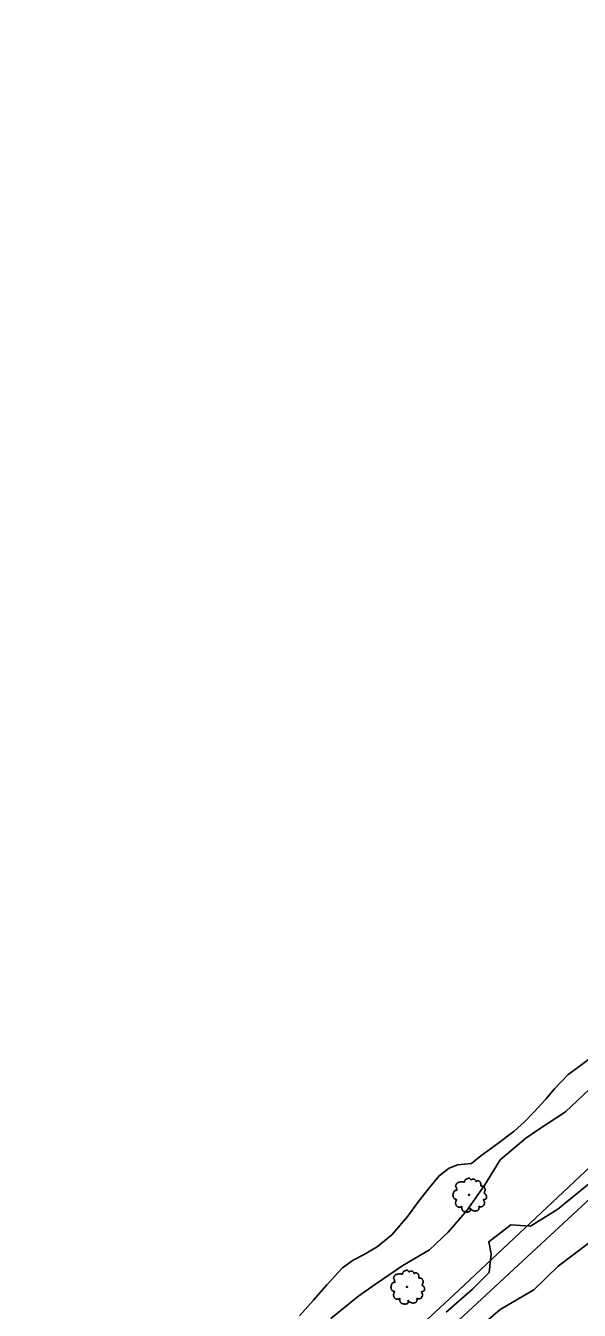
# Model space of a CAD drawing. Extents: x 2161152 to 2175754, y 602179 to 617749.
# Drawn here: x 2169754.9 to 2169933.9, y 611916.5 to 612331.6 of the extents above; entities that cross this region are included whole.
import ezdxf

# ---------------------------------------------------------------- set-up
doc = ezdxf.new("R2010")
doc.units = 0
for name, color, linetype in [('RD_EX_DR_ErosCtrl', 7, 'Continuous'), ('RD_EX_GuardRail', 7, 'Continuous'), ('RD_EX_H2O', 7, 'Continuous'), ('RD_EX_Road', 7, 'Continuous'), ('RD_EX_VEG', 7, 'Continuous')]:
    doc.layers.add(name, color=color, linetype=linetype)

msp = doc.modelspace()

# ---------------------------------------------------------------- linework, layer by layer
at = {"layer": 'RD_EX_DR_ErosCtrl'}
msp.add_lwpolyline([(2169853.53273704, 611913.8446512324), (2169862.608801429, 611921.1278874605), (2169868.0122269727, 611924.9433194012), (2169876.786052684, 611930.9119045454), (2169885.4016698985, 611935.9589642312), (2169891.5231129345, 611941.73892522), (2169897.681686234, 611948.8403199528), (2169898.1002763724, 611949.4448405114), (2169903.336837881, 611957.0073910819), (2169908.331443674, 611965.0673958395), (2169916.606065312, 611972.1085389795), (2169920.384715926, 611974.6471428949), (2169929.423063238, 611980.6081744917), (2169937.040527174, 611987.8007095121)], dxfattribs=at)
at = {"layer": 'RD_EX_GuardRail'}
msp.add_lwpolyline([(2170284.5826686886, 612283.4982297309), (2170219.865593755, 612223.5411001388), (2170145.9642662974, 612155.1676516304), (2170086.5109465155, 612100.436235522), (2170008.876613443, 612028.1548501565), (2169967.0404019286, 611989.6382114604), (2169948.2891309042, 611973.0975023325), (2169893.1780574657, 611921.3522157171), (2169796.1381911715, 611831.481486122), (2169764.6084894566, 611801.9685735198), (2169737.1866696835, 611774.4829667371), (2169701.173639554, 611736.7740019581), (2169659.800060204, 611696.8616929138), (2169620.253844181, 611660.0026490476), (2169551.728170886, 611596.3487039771), (2169517.198248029, 611564.3286381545), (2169455.545908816, 611506.9183652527), (2169346.352873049, 611406.4854911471), (2169285.6885173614, 611350.1580746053), (2169255.864545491, 611322.9530864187), (2169231.197020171, 611300.2633378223), (2169193.1540137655, 611264.9312693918)], dxfattribs=at)
at = {"layer": 'RD_EX_H2O'}
msp.add_lwpolyline([(2169843.4858755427, 611914.7132167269), (2169847.9991793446, 611919.7469276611), (2169852.312125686, 611924.7201464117), (2169857.3658469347, 611930.1354206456), (2169860.748671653, 611932.6860937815), (2169864.1729670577, 611934.3750556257), (2169868.549744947, 611936.9633739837), (2169873.2289986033, 611940.8668323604), (2169878.4980326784, 611946.8714509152), (2169881.601311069, 611951.2171863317), (2169885.0371505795, 611955.6195479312), (2169888.5372010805, 611959.9538443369), (2169891.783788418, 611962.3758930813), (2169894.527566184, 611963.4223873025), (2169898.9756461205, 611963.8904662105), (2169902.0256875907, 611966.384309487), (2169907.0938734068, 611970.011618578), (2169912.77808612, 611974.3492826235), (2169916.0397383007, 611977.300303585), (2169919.244727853, 611980.5838647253), (2169923.0695502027, 611984.710038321), (2169925.8134758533, 611988.0729673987), (2169930.246703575, 611992.6449231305), (2169933.82940708, 611995.2557068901), (2169938.700810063, 611998.9546294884)], dxfattribs=at)
at = {"layer": 'RD_EX_Road'}
msp.add_lwpolyline([(2170349.478424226, 612331.5765119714), (2170272.0827491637, 612260.288406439), (2170181.3778348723, 612175.059370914), (2170125.522694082, 612124.7477731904), (2170053.8083507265, 612059.7178489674), (2170001.039754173, 612011.9375657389), (2169983.094383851, 611994.9213156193), (2169877.401533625, 611897.0432740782), (2169773.47114492, 611803.0941232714), (2169701.4027833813, 611734.8536807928), (2169642.806883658, 611679.3604943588), (2169560.66311115, 611600.3764535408), (2169496.591184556, 611539.0843240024), (2169433.7407192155, 611480.2686448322), (2169357.6530000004, 611408.817), (2169240.940202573, 611307.5989255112), (2169082.058434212, 611160.397595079)], dxfattribs=at)
at = {"layer": 'RD_EX_VEG'}
for points in [[(2170243.481090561, 612224.2360039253), (2170179.0962249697, 612164.7204254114), (2170134.4058558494, 612123.0340579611), (2170069.864, 612062.8590000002), (2170005.2784858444, 612001.621526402), (2169955.4878489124, 611952.3079639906), (2169946.742530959, 611945.3285044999), (2169937.2081837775, 611938.3709906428), (2169926.9979358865, 611930.7753159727), (2169919.154690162, 611923.1140453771), (2169908.322518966, 611916.7201054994), (2169899.155987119, 611908.8317009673), (2169886.5959277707, 611897.2279185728), (2169875.5806530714, 611884.526219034), (2169865.1143557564, 611872.5987583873), (2169851.5622660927, 611858.5250476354), (2169841.817196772, 611853.4137431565), (2169834.4677514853, 611849.2859978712), (2169831.865380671, 611841.2063741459), (2169824.079282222, 611831.0425392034), (2169804.715659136, 611816.0821198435)], [(2169890.790228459, 611915.8050517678), (2169899.3116125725, 611923.3385047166), (2169904.737208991, 611928.7172041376), (2169905.4376440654, 611934.759373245), (2169904.624588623, 611938.6082312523), (2169911.7729415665, 611944.0765528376), (2169918.0846520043, 611943.6318013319), (2169926.9315102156, 611949.1699456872), (2169946.3408998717, 611964.9278561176)]]:
    msp.add_lwpolyline(points, dxfattribs=at)
for centre, radius in [((2169898.2468462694, 611953.7495841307), 0.18750000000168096), ((2169898.237432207, 611953.7354435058), 7.500000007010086e-05), ((2169878.2043774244, 611924.0156723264), 0.18750000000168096), ((2169878.194963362, 611924.0015317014), 7.500000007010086e-05)]:
    msp.add_circle(centre, radius, dxfattribs=at)
for points in [[(2169898.3457681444, 611959.1250060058), (2169898.120893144, 611959.1437560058), (2169897.8772681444, 611959.0687560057), (2169897.689830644, 611958.9938185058), (2169897.5211431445, 611958.9375685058), (2169897.3524556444, 611958.8625685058), (2169897.127580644, 611958.7314435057), (2169896.958893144, 611958.5814435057), (2169896.865143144, 611958.3940685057), (2169896.8276431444, 611958.2253810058), (2169896.7902056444, 611958.0192560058), (2169896.7902056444, 611957.8880060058), (2169896.696518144, 611957.8692560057), (2169896.5840181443, 611957.8880060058), (2169896.396643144, 611957.9442560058), (2169896.209205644, 611957.9442560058), (2169896.0217681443, 611957.9442560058), (2169895.7593931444, 611957.9255060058), (2169895.4970181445, 611957.9255060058), (2169895.2908931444, 611957.8880060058), (2169895.047205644, 611957.8505685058), (2169894.7660806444, 611957.7568810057), (2169894.503705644, 611957.6631310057), (2169894.278830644, 611957.4756935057), (2169894.0913931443, 611957.1196310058), (2169893.9976431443, 611956.8572560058), (2169893.885205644, 611956.6698185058), (2169893.9976431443, 611956.3325060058), (2169894.1288931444, 611956.0700685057), (2169894.147580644, 611955.9201310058), (2169894.203830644, 611955.6015685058), (2169894.278830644, 611955.4328810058), (2169894.372518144, 611955.2828810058), (2169894.3163306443, 611955.2641935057), (2169894.0351431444, 611955.2266935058), (2169893.810268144, 611955.1517560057), (2169893.4916431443, 611954.9830685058), (2169893.322955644, 611954.8143810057), (2169893.247955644, 611954.5706935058), (2169893.2292681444, 611954.3083185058), (2169893.1543306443, 611954.1584435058), (2169893.0980806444, 611953.9522560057), (2169893.079330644, 611953.8960060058), (2169893.0418306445, 611953.6523810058), (2169893.116830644, 611953.3150060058), (2169893.1355806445, 611953.0526310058), (2169893.2292681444, 611952.8839435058), (2169893.341705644, 611952.7528185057), (2169893.4728931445, 611952.5653810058), (2169893.772768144, 611952.3966935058), (2169894.016393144, 611952.3216935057), (2169894.1663306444, 611952.3030060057), (2169894.0351431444, 611951.9281310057), (2169893.9976431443, 611951.6657560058), (2169893.9039556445, 611951.3658810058), (2169893.9039556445, 611951.3096935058), (2169893.866518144, 611950.9535685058), (2169893.978893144, 611950.7098810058), (2169894.0351431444, 611950.4288185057), (2169894.1663306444, 611950.2601310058), (2169894.372518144, 611950.0351935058), (2169894.616143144, 611949.8665685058), (2169894.9910181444, 611949.7728185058), (2169895.2908931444, 611949.7915685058), (2169895.7219556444, 611949.9227560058), (2169895.909330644, 611949.9790060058), (2169895.8905806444, 611949.8478185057), (2169895.909330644, 611949.5666310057), (2169895.909330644, 611949.2480685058), (2169896.0217681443, 611949.0044435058), (2169896.096768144, 611948.7982560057), (2169896.209205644, 611948.6108185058), (2169896.4528931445, 611948.4421935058), (2169896.7527056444, 611948.3859435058), (2169897.071330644, 611948.2735060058), (2169897.4087056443, 611948.2172560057), (2169897.7835181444, 611948.1985060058), (2169898.233330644, 611948.3109435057), (2169898.439455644, 611948.4046935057), (2169898.5144556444, 611948.5358810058), (2169898.664393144, 611948.8170060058), (2169898.626893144, 611948.9856935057), (2169898.6456431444, 611949.4355060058), (2169898.7205806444, 611949.3042560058), (2169898.851830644, 611949.0418810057), (2169899.226643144, 611948.8170060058), (2169899.526518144, 611948.6858185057), (2169899.8825806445, 611948.5733185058), (2169900.1075181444, 611948.5171310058), (2169900.463580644, 611948.5733185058), (2169900.744768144, 611948.6295685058), (2169901.025830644, 611948.7233185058), (2169901.250768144, 611948.9294435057), (2169901.381955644, 611949.1356310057), (2169901.419455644, 611949.3417560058), (2169901.4756431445, 611949.6228810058), (2169901.513143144, 611949.7540685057)], [(2169901.513143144, 611949.7540685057), (2169901.4569556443, 611949.8853185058), (2169901.419455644, 611950.0726935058), (2169901.4756431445, 611950.0539435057), (2169901.6068306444, 611950.0164435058), (2169901.813018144, 611949.9227560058), (2169901.981705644, 611949.8665685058), (2169902.2253306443, 611949.8853185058), (2169902.4315181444, 611949.9602560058), (2169902.7688306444, 611950.1664435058), (2169902.975018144, 611950.5225060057), (2169903.181143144, 611950.8223810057), (2169903.237393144, 611951.0660060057), (2169903.1998931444, 611951.2346935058), (2169903.181143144, 611951.6095060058), (2169903.0312056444, 611951.7969435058), (2169902.9937056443, 611951.8906310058), (2169902.918768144, 611952.1905060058), (2169902.975018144, 611952.2280060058), (2169903.181143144, 611952.2655060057), (2169903.4622681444, 611952.3591935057), (2169903.668455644, 611952.4528810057), (2169903.837143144, 611952.5841310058), (2169903.8933306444, 611952.7528185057), (2169903.874643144, 611953.0526310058), (2169903.912080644, 611953.3525060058), (2169903.8558931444, 611953.4650060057), (2169903.780893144, 611953.5773810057), (2169903.7246431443, 611953.7273810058), (2169903.612205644, 611953.8397560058), (2169903.537268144, 611953.9522560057), (2169903.4622681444, 611954.0271935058), (2169903.3685806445, 611954.1396935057), (2169903.237393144, 611954.2333810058), (2169903.1249556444, 611954.2708810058), (2169903.0874556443, 611954.3833185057), (2169903.1998931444, 611954.5332560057), (2169903.237393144, 611954.6081935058), (2169903.256080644, 611954.7768810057), (2169903.4248306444, 611955.0392560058), (2169903.4622681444, 611955.3391310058), (2169903.4248306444, 611955.6577560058), (2169903.3873306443, 611955.8639435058), (2169903.2748306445, 611956.0700685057), (2169903.1249556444, 611956.2575060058), (2169903.0312056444, 611956.3886935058), (2169902.9000181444, 611956.4823810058), (2169902.6563931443, 611956.5761310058), (2169902.4689556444, 611956.6135685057), (2169902.2065806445, 611956.6135685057), (2169902.056643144, 611956.6510685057), (2169902.075393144, 611956.6885685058), (2169902.075393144, 611956.8010060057), (2169902.075393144, 611957.0071935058), (2169902.019143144, 611957.3445060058), (2169901.9067056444, 611957.7193810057), (2169901.9067056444, 611957.7381310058), (2169901.8317056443, 611957.9255060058), (2169901.6630806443, 611958.0754435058), (2169901.5318931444, 611958.1503810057), (2169901.381955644, 611958.2441310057), (2169901.1945181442, 611958.2628810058), (2169900.9696431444, 611958.2628810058), (2169900.7634556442, 611958.2253810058), (2169900.6135181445, 611958.1503810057), (2169900.482330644, 611958.0566935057), (2169900.426080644, 611958.1691310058), (2169900.351143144, 611958.3940685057), (2169900.3136431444, 611958.5065060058), (2169900.2012056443, 611958.6376935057), (2169900.0325806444, 611958.7876310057), (2169899.695143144, 611958.8813185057), (2169899.226643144, 611958.8251310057), (2169899.001705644, 611958.6751935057), (2169898.889268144, 611958.5440060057), (2169898.851830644, 611958.6376935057), (2169898.701830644, 611958.7876310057), (2169898.626893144, 611958.9188185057), (2169898.495705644, 611959.0125685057), (2169898.3832681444, 611959.0875060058), (2169898.3082681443, 611959.1250060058)], [(2169878.3032992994, 611929.3910942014), (2169878.0784242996, 611929.4098442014), (2169877.8347992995, 611929.3348442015), (2169877.6473617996, 611929.2599067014), (2169877.4786742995, 611929.2036567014), (2169877.3099867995, 611929.1286567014), (2169877.0851117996, 611928.9975317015), (2169876.9164242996, 611928.8475317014), (2169876.8226742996, 611928.6601567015), (2169876.7851742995, 611928.4914692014), (2169876.7477367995, 611928.2853442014), (2169876.7477367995, 611928.1540942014), (2169876.6540492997, 611928.1353442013), (2169876.5415492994, 611928.1540942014), (2169876.3541742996, 611928.2103442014), (2169876.1667367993, 611928.2103442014), (2169875.9792992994, 611928.2103442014), (2169875.7169242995, 611928.1915942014), (2169875.4545492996, 611928.1915942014), (2169875.2484242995, 611928.1540942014), (2169875.0047367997, 611928.1166567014), (2169874.7236117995, 611928.0229692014), (2169874.4612367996, 611927.9292192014), (2169874.2363617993, 611927.7417817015), (2169874.0489242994, 611927.3857192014), (2169873.9551742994, 611927.1233442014), (2169873.8427367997, 611926.9359067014), (2169873.9551742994, 611926.5985942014), (2169874.0864242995, 611926.3361567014), (2169874.1051117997, 611926.1862192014), (2169874.1613617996, 611925.8676567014), (2169874.2363617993, 611925.6989692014), (2169874.3300492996, 611925.5489692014), (2169874.2738617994, 611925.5302817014), (2169873.9926742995, 611925.4927817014), (2169873.7677992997, 611925.4178442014), (2169873.4491742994, 611925.2491567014), (2169873.2804867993, 611925.0804692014), (2169873.2054867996, 611924.8367817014), (2169873.1867992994, 611924.5744067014), (2169873.1118617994, 611924.4245317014), (2169873.0556117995, 611924.2183442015), (2169873.0368617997, 611924.1620942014), (2169872.9993617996, 611923.9184692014), (2169873.0743617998, 611923.5810942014), (2169873.0931117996, 611923.3187192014), (2169873.1867992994, 611923.1500317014), (2169873.2992367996, 611923.0189067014), (2169873.4304242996, 611922.8314692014), (2169873.7302992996, 611922.6627817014), (2169873.9739242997, 611922.5877817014), (2169874.1238617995, 611922.5690942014), (2169873.9926742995, 611922.1942192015), (2169873.9551742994, 611921.9318442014), (2169873.8614867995, 611921.6319692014), (2169873.8614867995, 611921.5757817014), (2169873.8240492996, 611921.2196567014), (2169873.9364242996, 611920.9759692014), (2169873.9926742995, 611920.6949067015), (2169874.1238617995, 611920.5262192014), (2169874.3300492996, 611920.3012817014), (2169874.5736742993, 611920.1326567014), (2169874.9485492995, 611920.0389067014), (2169875.2484242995, 611920.0576567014), (2169875.6794867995, 611920.1888442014), (2169875.8668617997, 611920.2450942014), (2169875.8481117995, 611920.1139067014), (2169875.8668617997, 611919.8327192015), (2169875.8668617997, 611919.5141567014), (2169875.9792992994, 611919.2705317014), (2169876.0542992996, 611919.0643442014), (2169876.1667367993, 611918.8769067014), (2169876.4104242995, 611918.7082817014), (2169876.7102367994, 611918.6520317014), (2169877.0288617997, 611918.5395942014), (2169877.3662367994, 611918.4833442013), (2169877.7410492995, 611918.4645942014), (2169878.1908617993, 611918.5770317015), (2169878.3969867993, 611918.6707817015), (2169878.4719867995, 611918.8019692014), (2169878.6219242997, 611919.0830942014), (2169878.5844242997, 611919.2517817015), (2169878.6031742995, 611919.7015942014), (2169878.6781117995, 611919.5703442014), (2169878.8093617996, 611919.3079692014), (2169879.1841742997, 611919.0830942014), (2169879.4840492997, 611918.9519067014), (2169879.8401117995, 611918.8394067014), (2169880.0650492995, 611918.7832192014), (2169880.4211117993, 611918.8394067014), (2169880.7022992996, 611918.8956567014), (2169880.9833617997, 611918.9894067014), (2169881.2082992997, 611919.1955317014), (2169881.3394867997, 611919.4017192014), (2169881.3769867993, 611919.6078442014), (2169881.4331742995, 611919.8889692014), (2169881.4706742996, 611920.0201567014)], [(2169881.4706742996, 611920.0201567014), (2169881.4144867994, 611920.1514067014), (2169881.3769867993, 611920.3387817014), (2169881.4331742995, 611920.3200317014), (2169881.5643617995, 611920.2825317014), (2169881.7705492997, 611920.1888442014), (2169881.9392367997, 611920.1326567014), (2169882.1828617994, 611920.1514067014), (2169882.3890492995, 611920.2263442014), (2169882.7263617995, 611920.4325317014), (2169882.9325492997, 611920.7885942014), (2169883.1386742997, 611921.0884692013), (2169883.1949242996, 611921.3320942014), (2169883.1574242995, 611921.5007817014), (2169883.1386742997, 611921.8755942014), (2169882.9887367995, 611922.0630317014), (2169882.9512367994, 611922.1567192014), (2169882.8762992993, 611922.4565942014), (2169882.9325492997, 611922.4940942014), (2169883.1386742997, 611922.5315942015), (2169883.4197992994, 611922.6252817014), (2169883.6259867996, 611922.7189692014), (2169883.7946742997, 611922.8502192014), (2169883.8508617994, 611923.0189067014), (2169883.8321742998, 611923.3187192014), (2169883.8696117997, 611923.6185942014), (2169883.8134242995, 611923.7310942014), (2169883.7384242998, 611923.8434692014), (2169883.6821742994, 611923.9934692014), (2169883.5697367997, 611924.1058442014), (2169883.4947992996, 611924.2183442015), (2169883.4197992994, 611924.2932817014), (2169883.3261117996, 611924.4057817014), (2169883.1949242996, 611924.4994692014), (2169883.0824867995, 611924.5369692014), (2169883.0449867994, 611924.6494067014), (2169883.1574242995, 611924.7993442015), (2169883.1949242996, 611924.8742817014), (2169883.2136117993, 611925.0429692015), (2169883.3823617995, 611925.3053442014), (2169883.4197992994, 611925.6052192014), (2169883.3823617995, 611925.9238442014), (2169883.3448617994, 611926.1300317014), (2169883.2323617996, 611926.3361567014), (2169883.0824867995, 611926.5235942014), (2169882.9887367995, 611926.6547817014), (2169882.8575492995, 611926.7484692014), (2169882.6139242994, 611926.8422192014), (2169882.4264867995, 611926.8796567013), (2169882.1641117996, 611926.8796567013), (2169882.0141742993, 611926.9171567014), (2169882.0329242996, 611926.9546567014), (2169882.0329242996, 611927.0670942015), (2169882.0329242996, 611927.2732817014), (2169881.9766742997, 611927.6105942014), (2169881.8642367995, 611927.9854692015), (2169881.8642367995, 611928.0042192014), (2169881.7892367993, 611928.1915942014), (2169881.6206117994, 611928.3415317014), (2169881.4894242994, 611928.4164692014), (2169881.3394867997, 611928.5102192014), (2169881.1520492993, 611928.5289692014), (2169880.9271742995, 611928.5289692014), (2169880.7209867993, 611928.4914692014), (2169880.5710492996, 611928.4164692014), (2169880.4398617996, 611928.3227817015), (2169880.3836117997, 611928.4352192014), (2169880.3086742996, 611928.6601567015), (2169880.2711742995, 611928.7725942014), (2169880.1587367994, 611928.9037817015), (2169879.9901117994, 611929.0537192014), (2169879.6526742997, 611929.1474067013), (2169879.1841742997, 611929.0912192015), (2169878.9592367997, 611928.9412817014), (2169878.8467992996, 611928.8100942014), (2169878.8093617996, 611928.9037817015), (2169878.6593617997, 611929.0537192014), (2169878.5844242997, 611929.1849067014), (2169878.4532367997, 611929.2786567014), (2169878.3407992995, 611929.3535942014), (2169878.2657992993, 611929.3910942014)]]:
    msp.add_spline(points, degree=3, dxfattribs=at)

doc.saveas('drawing.dxf')
